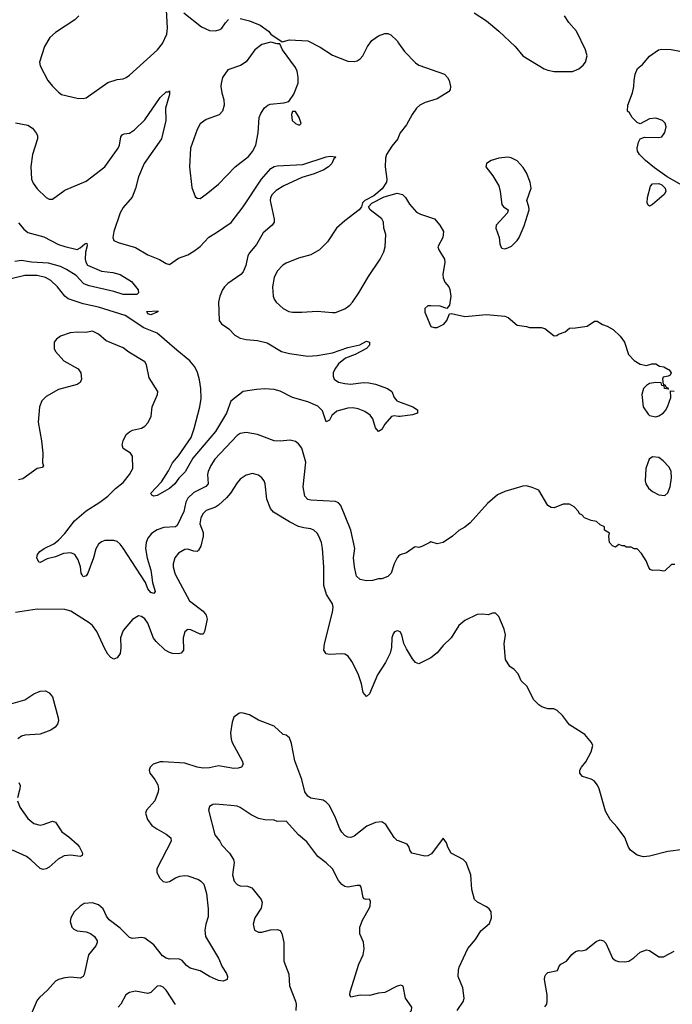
# Model space of a CAD drawing. Header units: inches. Extents: x 1954678 to 2060271, y 904822 to 1016299.
# Tile 276 of 403: x 2017537 to 2021778, y 977209 to 983605. Entities that reach past the tile are written whole.
import ezdxf

# ---------------------------------------------------------------- set-up
doc = ezdxf.new("R2010")
doc.units = ezdxf.units.IN
doc.header["$MEASUREMENT"] = 0
for name, color, linetype in [('C0917', 7, 'Continuous'), ('C0918', 7, 'Continuous'), ('C0927', 7, 'Continuous'), ('C0928', 7, 'Continuous')]:
    doc.layers.add(name, color=color, linetype=linetype)

msp = doc.modelspace()

# ---------------------------------------------------------------- linework, layer by layer
at = {"layer": 'C0917', "color": 5}
for points, elevation in [([(2018550.4, 980000), (2018564.4, 979970), (2018640.2, 979830), (2018730, 979762.6), (2018750, 979737.4), (2018755.7, 979710), (2018737.3, 979630), (2018730, 979614.5), (2018710, 979614.2), (2018650, 979642), (2018630, 979644), (2018610.2, 979629.8), (2018599.8, 979590), (2018602.3, 979510), (2018587.7, 979490), (2018570, 979485.7), (2018530, 979488.5), (2018510, 979494.3), (2018482.7, 979510), (2018425.2, 979565.2), (2018407.6, 979587.6), (2018370, 979684.5), (2018350, 979712.7), (2018330, 979729.3), (2018310, 979733.2), (2018270, 979709.4), (2018210, 979637.6), (2018192.1, 979590), (2018195, 979525), (2018191.3, 979488.7), (2018170, 979460.9), (2018150, 979451.8), (2018130, 979462), (2018110, 979484), (2018090, 979518), (2018039.5, 979630), (2018010, 979669.8), (2017990, 979687.1), (2017870, 979762.3), (2017830, 979773.5), (2017650, 979775.4), (2017510, 979754)], 580), ([(2017974.3, 980000), (2017970, 979992), (2017950, 979985.1), (2017942.5, 980000)], 560), ([(2018394.3, 980000), (2018400.2, 979950), (2018416.9, 979890), (2018410, 979878.4), (2018390, 979883.5), (2018370, 979908.3), (2018354.8, 979950), (2018322.2, 980000)], 560), ([(2020000, 979632.3), (2019990, 979635.1), (2019972.3, 979627.7), (2019963.8, 979616.2), (2019956.5, 979590), (2019953.7, 979526.3), (2019944.4, 979490), (2019915.2, 979430), (2019863.1, 979350), (2019810, 979225.2), (2019790, 979209.3), (2019770, 979235.3), (2019758, 979290), (2019736.3, 979356.3), (2019696.6, 979436.6), (2019671, 979471), (2019650, 979483.5), (2019630, 979486.5), (2019550, 979482.4), (2019530, 979486), (2019513.5, 979510), (2019517.4, 979550), (2019570, 979757.3), (2019573.7, 979790), (2019570.4, 979810.4), (2019531.4, 979871.4), (2019513.7, 979930), (2019514.2, 980000)], 580), ([(2019940.8, 980000), (2019930, 979989.2), (2019890, 979973.2), (2019870, 979973.2), (2019830, 979961.2), (2019790, 979959.3), (2019750, 979969.3), (2019725.1, 979990), (2019722.9, 980000)], 560), ([(2017450, 979152.6), (2017570, 979187.3), (2017630, 979226.7), (2017670, 979243.6), (2017704.8, 979244.8), (2017730, 979232.4), (2017750, 979207.3), (2017787.2, 979070), (2017788.7, 979050), (2017783.1, 979030), (2017768.4, 979010), (2017740.5, 978990), (2017670, 978964.8), (2017570, 978958.5), (2017548.5, 978950), (2017526.1, 978933.9)], 580), ([(2020000, 978270.3), (2019990, 978274), (2019970, 978293.2), (2019916.4, 978376.4), (2019890, 978395.1), (2019850, 978389.8), (2019793.4, 978366.6), (2019710, 978302), (2019690, 978293.5), (2019670, 978295.8), (2019650, 978305.9), (2019630, 978327.9), (2019618, 978350), (2019590, 978419.6), (2019550, 978500.5), (2019530, 978521.6), (2019510, 978534.3), (2019430, 978547.8), (2019410, 978560.5), (2019390, 978589.6), (2019369.8, 978670), (2019325.1, 978790), (2019303.7, 978903.7), (2019290, 978941.2), (2019270, 978958), (2019250, 978960.9), (2019190, 979016.2), (2019090, 979054.5), (2019030, 979089.5), (2018990, 979100.9), (2018970, 979102.7), (2018961.1, 979098.9), (2018930, 979075.3), (2018917.1, 979042.9), (2018907.2, 978972.8), (2018911.5, 978931.5), (2018918.9, 978910), (2018983.8, 978790), (2018990.4, 978770), (2018978.8, 978750), (2018957.6, 978742.4), (2018930, 978742), (2018830, 978757.6), (2018770, 978744.6), (2018730, 978743.2), (2018690, 978749.8), (2018610, 978774.8), (2018470, 978784.5), (2018450, 978783.7), (2018404.7, 978770), (2018386, 978750), (2018378.8, 978730), (2018384, 978710), (2018416.3, 978670), (2018435.1, 978635.1), (2018440.4, 978610), (2018437.6, 978590), (2018414.9, 978530), (2018362, 978470), (2018355.5, 978450), (2018368.4, 978410), (2018397.1, 978370), (2018428.1, 978348.1), (2018490, 978315.3), (2018519.3, 978290), (2018521.6, 978270), (2018428.5, 978090), (2018428.1, 978068.1), (2018445.4, 978030), (2018470, 978007), (2018490, 978001.7), (2018510, 978006.4), (2018549.9, 978030.1), (2018578.8, 978041.2), (2018610, 978046.4), (2018630, 978044.3), (2018699.2, 978019.2), (2018715.2, 978010), (2018733.7, 977990), (2018751.3, 977928.7), (2018762.4, 977830), (2018761.7, 977778.3), (2018746.7, 977730), (2018740.3, 977690), (2018744.2, 977650), (2018828.8, 977510), (2018853.7, 977453.7), (2018881.6, 977410), (2018888, 977390), (2018886, 977370), (2018859.5, 977360.5), (2018830, 977363.5), (2018770, 977391), (2018710, 977426.2), (2018644.2, 977444.2), (2018621.1, 977461.1), (2018592.8, 977492.8), (2018579.8, 977499.8), (2018570, 977503.9), (2018510, 977503.4), (2018490, 977508.1), (2018465.2, 977525.2), (2018410, 977595.9), (2018350, 977638.7), (2018330, 977644.2), (2018270, 977636.2), (2018250, 977644.2), (2018190, 977704.7), (2018118.7, 977758.7), (2018101.8, 977781.8), (2018078.9, 977830), (2018050, 977855.8), (2018010, 977867.6), (2017956.9, 977863.1), (2017930, 977846), (2017892.2, 977810), (2017868.9, 977770), (2017866.5, 977746.5), (2017876.4, 977710), (2017890, 977696.4), (2017910, 977686.5), (2017970, 977679.6), (2017997.3, 977670), (2018024, 977650), (2018040.7, 977620.7), (2018042, 977610), (2018033, 977590), (2017985.2, 977530), (2017957.5, 977402.5), (2017950, 977389.5), (2017930, 977378.7), (2017870, 977385.1), (2017830, 977380.4), (2017790.2, 977369.8), (2017770, 977358.9), (2017719.1, 977300.9), (2017665.4, 977254.6), (2017650, 977235.6), (2017604.7, 977130)], 620), ([(2017531.8, 978650), (2017539.6, 978630), (2017539.1, 978610), (2017522.9, 978550)], 580), ([(2017522.9, 978530), (2017539.3, 978490), (2017590, 978415.5), (2017630, 978384.8), (2017670, 978372.8), (2017690, 978376.2), (2017750, 978399.5), (2017770, 978393), (2017810.3, 978330), (2017856.3, 978296.3), (2017910, 978250.1), (2017927, 978230), (2017946.3, 978190), (2017943.1, 978176.9), (2017931.1, 978168.9), (2017870, 978177.4), (2017827.2, 978172.8), (2017787.3, 978152.7), (2017730, 978100.3), (2017710, 978089.1), (2017690, 978085.4), (2017670, 978090.7), (2017610, 978148.2), (2017580.9, 978170), (2017490, 978210.6)], 580), ([(2020000, 977329.5), (2019990, 977326.6), (2019910, 977286.3), (2019870, 977281.3), (2019810, 977265.6), (2019750, 977269.6), (2019690, 977255.3), (2019682.7, 977270), (2019685.6, 977290), (2019741.3, 977470), (2019769.7, 977530), (2019776.4, 977570), (2019772.3, 977612.3), (2019747.9, 977667.9), (2019747.8, 977710), (2019764.9, 977755.1), (2019810, 977836.3), (2019815.6, 977850), (2019816.9, 977876.9), (2019810, 977892.3), (2019789.5, 977889.5), (2019774.8, 977894.8), (2019770, 977902), (2019756.9, 977970), (2019750, 977980.7), (2019730, 977982), (2019670, 977969.6), (2019650, 977973.6), (2019630, 977987.6), (2019610, 978014.5), (2019569.7, 978090), (2019530, 978128.3), (2019475.6, 978170), (2019404.1, 978264.1), (2019349.7, 978310), (2019270, 978399.7), (2019210, 978396.9), (2019190, 978405.4), (2019130, 978408.5), (2019090, 978416.8), (2019041, 978441), (2018970, 978486.6), (2018950, 978495.4), (2018910, 978501.1), (2018810.5, 978509.5), (2018792.8, 978507.2), (2018770, 978493.2), (2018763.8, 978470), (2018805.7, 978310), (2018837, 978270), (2018850, 978243), (2018901.3, 978190), (2018927, 978150), (2018931.6, 978130), (2018919.6, 978050), (2018930.3, 978010), (2018950, 977987.2), (2018970, 977978.3), (2019017.7, 977977.7), (2019046.5, 977966.5), (2019106.4, 977890), (2019112.7, 977870), (2019106.4, 977833.6), (2019064.9, 977770), (2019054, 977730), (2019064, 977690), (2019090, 977678), (2019110, 977678.4), (2019167.9, 977692.1), (2019210, 977695.3), (2019230, 977688), (2019240.3, 977670), (2019253.4, 977610), (2019253.7, 977490), (2019285.9, 977405.9), (2019290.3, 977330), (2019330.4, 977230), (2019334, 977210), (2019332, 977170)], 640), ([(2018550, 977207.3), (2018490, 977301.6), (2018470, 977320.5), (2018450, 977329.6), (2018430, 977326.6), (2018390, 977286.6), (2018370, 977279.5), (2018290, 977294.3), (2018250, 977285.6), (2018228, 977270), (2018194, 977210), (2018177.1, 977190)], 640)]:
    msp.add_lwpolyline(points, dxfattribs=dict(at, elevation=elevation))
at = {"layer": 'C0918', "color": 5}
for points, elevation in [([(2017922.3, 983630), (2017896.1, 983603.9), (2017770, 983522.3), (2017733.7, 983490), (2017699.5, 983430), (2017667, 983330), (2017670, 983306), (2017720.4, 983210), (2017750, 983172.7), (2017790, 983133.4), (2017810, 983119.3), (2017910, 983095.5), (2017950, 983092.7), (2017970, 983097.1), (2018110, 983196.4), (2018170, 983216.4), (2018210, 983221.6), (2018230, 983230.4), (2018250, 983243.8), (2018432.6, 983410), (2018466, 983450), (2018493.5, 983510), (2018498.5, 983550), (2018491.5, 983668.5)], 560), ([(2018604.4, 983650), (2018719.4, 983559.4), (2018770, 983534.4), (2018810, 983532.2), (2018838.4, 983541.6), (2018851.8, 983550), (2018874.5, 983585.5), (2018894, 983606)], 560), ([(2018970, 983612.7), (2019030, 983598), (2019101, 983570), (2019154.8, 983530), (2019170, 983511), (2019242, 983462), (2019290, 983474), (2019410, 983467.7), (2019490, 983426.4), (2019570, 983375.5), (2019670, 983335.5), (2019710, 983333), (2019730, 983338), (2019749.2, 983350), (2019766.6, 983370), (2019798.4, 983430), (2019826.6, 983470), (2019870, 983500.7), (2019910, 983516), (2019930, 983516), (2019950, 983507.3), (2019990, 983467.3), (2020000, 983453.1)], 560), ([(2017510, 982935.3), (2017590, 982920.4), (2017620.7, 982900.7), (2017646.2, 982866.2), (2017653, 982850), (2017653, 982830), (2017621.5, 982730), (2017610.3, 982650.3), (2017614.9, 982570), (2017624.1, 982544.1), (2017650, 982506.7), (2017710, 982450.6), (2017730, 982438.8), (2017750, 982438.8), (2017830, 982498), (2017970, 982556.3), (2018090, 982648.9), (2018177.8, 982770), (2018185.6, 982790), (2018195.2, 982844.8), (2018202.7, 982857.3), (2018215.8, 982864.2), (2018250, 982867.7), (2018283, 982890), (2018350, 982954.9), (2018450, 983098.7), (2018490, 983135.5), (2018504, 983136), (2018510, 983142), (2018510, 983118), (2018486, 983030), (2018486.5, 982950), (2018458.8, 982830), (2018347.1, 982670), (2018310, 982583.7), (2018291, 982509), (2018268.2, 982451.8), (2018210, 982384.4), (2018190, 982349.7), (2018148.2, 982228.2), (2018143.6, 982190), (2018150.2, 982170.2), (2018176.9, 982156.9), (2018290, 982124.7), (2018370, 982078.6), (2018446.3, 982046.3), (2018490, 982020.5), (2018510, 982015.5), (2018570, 982054.9), (2018630, 982076.9), (2018670, 982100.8), (2018710, 982131.3), (2018766.7, 982193.3), (2018817.3, 982222.7), (2018911.9, 982288.1), (2018990, 982388.8), (2019107.8, 982570), (2019170, 982638), (2019190, 982650.3), (2019210, 982655.3), (2019376.3, 982663.7), (2019530, 982713.4), (2019558, 982718), (2019590, 982714), (2019591, 982711), (2019579.6, 982700.4), (2019564.9, 982670), (2019544.9, 982650), (2019513.4, 982630), (2019450, 982603.1), (2019370, 982580.3), (2019253.8, 982526.2), (2019204.7, 982495.3), (2019178.6, 982470), (2019167.6, 982450), (2019164.3, 982430), (2019190.3, 982310), (2019190.3, 982289.7), (2019178, 982270), (2019120.5, 982219.5), (2019075.9, 982144.1), (2019030.3, 982090), (2019019.5, 982070), (2019007.9, 982007.9), (2018990, 981967.8), (2018973.7, 981950), (2018889.2, 981890.8), (2018867.8, 981870), (2018855.4, 981850), (2018837.5, 981810), (2018828.4, 981770), (2018834.4, 981650), (2018848.2, 981630), (2018895.8, 981595.8), (2018935.9, 981555.9), (2018970, 981535.8), (2019010, 981527.5), (2019081.8, 981521.8), (2019144.9, 981504.9), (2019239.3, 981450), (2019290, 981435.6), (2019410, 981420.2), (2019470, 981423.2), (2019570, 981440.9), (2019670, 981475.3), (2019747.8, 981492.2), (2019790, 981517.3), (2019810, 981511), (2019810.6, 981490), (2019790, 981469.4), (2019717.3, 981430), (2019654.4, 981405.6), (2019609.4, 981370.6), (2019585, 981335), (2019574.7, 981310), (2019574, 981290), (2019581.7, 981270), (2019610, 981251.3), (2019650, 981241.7), (2019690, 981237.5), (2019770, 981248.4), (2019806.3, 981246.3), (2019850, 981236.5), (2019927.3, 981210), (2019954.9, 981190), (2019970.4, 981150.4), (2019988.5, 981128.5), (2020000, 981124.2)], 540), ([(2020000, 982844.3), (2019994.3, 982830), (2019955.6, 982784.4), (2019921.1, 982730), (2019914, 982706), (2019912.3, 982650), (2019923.9, 982570), (2019920.2, 982550), (2019892.8, 982507.2), (2019838.3, 982461.7), (2019781, 982430), (2019764.9, 982415.1), (2019758, 982390), (2019744, 982370), (2019650, 982298.3), (2019596.5, 982250), (2019537.2, 982162.8), (2019486, 982110), (2019430, 982077.8), (2019350, 982055.3), (2019270, 982023), (2019246.7, 982010), (2019210, 981971.8), (2019190.3, 981930), (2019181.1, 981870), (2019184.9, 981810), (2019190.5, 981790), (2019203.8, 981770), (2019250, 981728.8), (2019286.8, 981710), (2019310, 981706), (2019370, 981704.6), (2019470, 981711.8), (2019570, 981702), (2019590, 981703.7), (2019650, 981727.6), (2019682.4, 981750), (2019701.1, 981770), (2019741.7, 981830), (2019803.6, 981936.4), (2019879.7, 982050), (2019902.9, 982097.1), (2019912.8, 982130), (2019917.3, 982210), (2019903, 982250), (2019902, 982290), (2019890, 982312.3), (2019814.5, 982370), (2019804, 982390), (2019826.3, 982413.7), (2019905.9, 982454.1), (2019990, 982478.6), (2020000, 982476.1)], 560), ([(2017530, 982284.9), (2017564, 982243.9), (2017590, 982222.9), (2017694.3, 982194.3), (2017790, 982145.4), (2017830, 982131.3), (2017910, 982113), (2017930, 982122.8), (2017961.2, 982150), (2017974, 982154), (2017976.4, 982136.4), (2017965.5, 982094.5), (2017963.2, 982050), (2017966.5, 982030), (2017978.7, 982010), (2018070, 981971.3), (2018142.3, 981962.3), (2018191, 981950), (2018264.7, 981904.7), (2018306.8, 981850), (2018310.5, 981830.5), (2018299.3, 981820.7), (2018290, 981819.5), (2018210, 981820.3), (2018150, 981839.7), (2017990, 981876.5), (2017953.3, 981890), (2017904.2, 981944.2), (2017842.6, 981982.6), (2017801.9, 982001.9), (2017724, 982024), (2017614, 982030), (2017550, 982039.7), (2017505.8, 982034.2)], 520), ([(2020000, 981028.1), (2019970, 981032.7), (2019953.2, 981026.8), (2019910, 980977.2), (2019890, 980942.7), (2019870, 980929.2), (2019850, 980953.2), (2019831.5, 981011.5), (2019815.4, 981035.4), (2019780.2, 981060.2), (2019736.7, 981076.8), (2019703.2, 981083.2), (2019670, 981082), (2019597.3, 981062.7), (2019565.8, 981034.2), (2019550, 981004.5), (2019530, 980992.7), (2019504.4, 981064.4), (2019474.1, 981094.1), (2019410, 981121.8), (2019310, 981149.9), (2019230, 981190.9), (2019190, 981202.4), (2019130, 981206.9), (2019076.4, 981203.6), (2018990.2, 981189.8), (2018910, 981127.6), (2018880.5, 981050), (2018810, 980930.8), (2018662.5, 980757.5), (2018612.5, 980667.5), (2018572.1, 980627.9), (2018544.6, 980590), (2018510, 980559.7), (2018430, 980514), (2018409.6, 980509.6), (2018397, 980517), (2018389.6, 980530), (2018457.9, 980602.1), (2018504.8, 980675.2), (2018530, 980726.4), (2018568.6, 980771.4), (2018651.5, 980890), (2018671.7, 980950), (2018708.4, 981090), (2018715.7, 981144.3), (2018714.5, 981210), (2018706.3, 981266.3), (2018692.9, 981312.9), (2018675.3, 981350), (2018643.5, 981390), (2018557.6, 981457.6), (2018430, 981569), (2018344.3, 981604.3), (2018223.9, 981683.9), (2018050, 981738.4), (2017950, 981758.4), (2017852.3, 981792.3), (2017830, 981809.7), (2017782.7, 981870), (2017739.1, 981910), (2017704.2, 981930), (2017650, 981944.3), (2017570, 981944.1), (2017410, 981905)], 540), ([(2017942.5, 980000), (2017937.4, 980010), (2017932.6, 980050), (2017917.3, 980097.3), (2017894.8, 980130), (2017870, 980142.8), (2017821.7, 980138.3), (2017770, 980116.3), (2017716.1, 980103.9), (2017670, 980079), (2017662, 980082), (2017648.7, 980110), (2017653.2, 980130), (2017669.4, 980150), (2017696, 980170), (2017759.4, 980200.6), (2017790, 980224.6), (2017830, 980266.7), (2017894.2, 980350), (2017970, 980415.5), (2018058.7, 980470), (2018110, 980510.3), (2018160, 980560), (2018210, 980599.3), (2018252, 980650), (2018271.6, 980690), (2018271.1, 980770), (2018258.4, 980790), (2018210, 980819.5), (2018204.2, 980844.2), (2018209.8, 980870), (2018229.9, 980910.1), (2018250, 980928.9), (2018270, 980938.5), (2018330, 980952.2), (2018350, 980963.8), (2018372, 980988), (2018391.3, 981030), (2018397.6, 981090), (2018432.3, 981170), (2018434.5, 981190), (2018379, 981279), (2018362.3, 981362.2), (2018350, 981381.6), (2018245.8, 981445.8), (2018210, 981473.1), (2018100, 981520), (2018050, 981561.5), (2018010, 981580.8), (2017967, 981573), (2017910, 981575.9), (2017865.5, 981570), (2017803.1, 981550), (2017775.8, 981530), (2017761.6, 981510), (2017761.6, 981470), (2017770.6, 981450), (2017824.9, 981390), (2017916.5, 981336.5), (2017935.3, 981310), (2017939.5, 981270), (2017931.2, 981248.8), (2017910, 981234.7), (2017790, 981203.5), (2017710, 981157.7), (2017680.3, 981130), (2017665.8, 981090), (2017657.7, 980990), (2017678.8, 980870), (2017687.6, 980790), (2017686, 980726), (2017692, 980708), (2017683.6, 980696.4), (2017650, 980689.7), (2017557.1, 980622.9), (2017530, 980616.3)], 560), ([(2019722.9, 980000), (2019712, 980050), (2019707.3, 980110), (2019715.6, 980170), (2019689.6, 980290), (2019624.2, 980450), (2019610, 980465.6), (2019590, 980475.8), (2019430, 980483.1), (2019409, 980489), (2019389.8, 980509.8), (2019379.8, 980570), (2019396.4, 980730), (2019370, 980821.2), (2019350, 980849.2), (2019330, 980866), (2019294.2, 980874.2), (2019230, 980866.9), (2019190, 980868.6), (2019082.7, 980910), (2019010, 980923.7), (2018970, 980916.8), (2018950, 980903.9), (2018806.2, 980750), (2018779.3, 980710), (2018761.5, 980670), (2018757.7, 980650), (2018762.6, 980590), (2018747.8, 980572.2), (2018670, 980533), (2018630, 980498), (2018616.6, 980470), (2018603.3, 980410), (2018560.7, 980319.3), (2018550, 980309.8), (2018473.4, 980306.6), (2018430, 980291.9), (2018392.9, 980267.1), (2018370, 980236.3), (2018359, 980210), (2018355.5, 980170), (2018366.3, 980106.3), (2018390.7, 980030), (2018394.3, 980000)], 560), ([(2019514.2, 980000), (2019514.5, 980050), (2019504.4, 980170), (2019498.2, 980210), (2019481.4, 980250), (2019469.8, 980269.8), (2019449.8, 980289.8), (2019430, 980298), (2019383.6, 980303.6), (2019350, 980313.8), (2019290, 980344.1), (2019186.3, 980406.3), (2019168.2, 980430), (2019143.5, 980490), (2019132.9, 980590), (2019125.4, 980610), (2019111.3, 980630), (2019090, 980646.3), (2019050, 980657.4), (2019010, 980646), (2018970, 980619.6), (2018950, 980596.2), (2018907.9, 980530), (2018881, 980499), (2018830, 980451.9), (2018810, 980438.7), (2018750, 980416.8), (2018730, 980397.2), (2018715, 980370), (2018708.3, 980330), (2018730, 980273.4), (2018730.1, 980250), (2018714.9, 980185.1), (2018700.1, 980159.9), (2018690, 980150.8), (2018670, 980151.7), (2018630, 980164.7), (2018610, 980164.4), (2018570, 980140.5), (2018545.2, 980110), (2018534.9, 980070), (2018535.8, 980050), (2018545.8, 980010), (2018550.4, 980000)], 580), ([(2018322.2, 980000), (2018210, 980172.1), (2018190, 980198), (2018170, 980214.5), (2018150, 980222.7), (2018090, 980221.7), (2018070, 980214), (2018050, 980197.6), (2018032.2, 980167.8), (2018017.8, 980110), (2017979.6, 980010), (2017974.3, 980000)], 560), ([(2020000, 980119.2), (2019990.8, 980110), (2019970.7, 980070), (2019950.8, 980010), (2019940.8, 980000)], 560)]:
    msp.add_lwpolyline(points, dxfattribs=dict(at, elevation=elevation))
for points, elevation in [([(2019170, 983459), (2019110, 983443.6), (2019065.5, 983410), (2019008.8, 983331.2), (2018972.2, 983307.8), (2018890, 983279.3), (2018856.3, 983230), (2018846, 983190), (2018845.5, 983170), (2018850.6, 983130), (2018864.4, 983084.4), (2018866.4, 983050), (2018854.4, 983010), (2018832.9, 982987.1), (2018750, 982957.4), (2018711.2, 982928.8), (2018690, 982892.7), (2018647.2, 982770), (2018641.1, 982650), (2018655.9, 982515.9), (2018677.3, 982457.3), (2018690, 982446), (2018710, 982444), (2018750, 982470.6), (2018830, 982536.4), (2018937.4, 982650), (2019023.5, 982716.5), (2019050, 982748.4), (2019070.9, 982790), (2019087.8, 982870), (2019094.2, 982970), (2019104.2, 982995.8), (2019127.2, 983032.8), (2019149.8, 983050.2), (2019164.8, 983055.2), (2019254.5, 983065.5), (2019285.6, 983074.4), (2019318.6, 983121.4), (2019347.6, 983192.4), (2019347.6, 983232.4), (2019340.5, 983270), (2019330, 983294.5), (2019246, 983410), (2019228.7, 983448.7), (2019211.3, 983448.7)], 560), ([(2019330, 983008.7), (2019310, 983008), (2019302.8, 982990), (2019307.3, 982950), (2019330, 982931.3), (2019350, 982922), (2019358, 982922), (2019366, 982930), (2019354, 982970)], 560), ([(2018390, 981688.7), (2018370, 981695.3), (2018362.7, 981710), (2018434.6, 981714.6), (2018436.3, 981710), (2018430, 981704.5)], 520)]:
    msp.add_lwpolyline(points, close=True, dxfattribs=dict(at, elevation=elevation))
at = {"layer": 'C0927', "color": 5}
for points, elevation in [([(2021850, 978214.5), (2021750, 978201.2), (2021630, 978171.2), (2021590, 978167.7), (2021550, 978177.4), (2021507.4, 978210), (2021493.5, 978230), (2021470, 978292), (2021420.1, 978360.1), (2021375.1, 978410), (2021344.4, 978464.4), (2021303.7, 978610), (2021292.9, 978632.9), (2021270, 978660.9), (2021250, 978671.8), (2021194, 978690), (2021178, 978710), (2021178, 978730), (2021187, 978750), (2021216.6, 978783.4), (2021251.5, 978850), (2021260.7, 978890), (2021252.3, 978910), (2021210, 978961.2), (2021110, 979025.2), (2021065.4, 979085.4), (2021030, 979117), (2021007.6, 979127.6), (2020970, 979129.6), (2020930, 979141.6), (2020910, 979155.1), (2020877, 979190), (2020834.5, 979274.5), (2020795.3, 979310), (2020775.5, 979355.5), (2020750, 979384), (2020722.9, 979402.9), (2020693.2, 979450), (2020685.6, 979550), (2020693.3, 979610), (2020686.5, 979646.5), (2020650, 979728.7), (2020630, 979749.2), (2020610, 979749.2), (2020581.4, 979738.6), (2020544.1, 979744.1), (2020510, 979740.7), (2020430, 979703), (2020390.2, 979669.8), (2020340.4, 979590), (2020290, 979540.5), (2020250, 979491.5), (2020210, 979459.5), (2020130, 979421.2), (2020110, 979429.3), (2020090, 979453.2), (2020050, 979518), (2020034, 979554), (2020020.5, 979610), (2020010, 979629.4), (2020000, 979632.3)], 580), ([(2020379.3, 977170), (2020421.2, 977230), (2020424.8, 977250), (2020416.6, 977316.6), (2020387.6, 977390), (2020388.2, 977430), (2020393.8, 977450), (2020450, 977571.8), (2020498.3, 977630), (2020534.2, 977685.8), (2020590, 977734.4), (2020602.4, 977770), (2020600.4, 977810), (2020588.7, 977828.7), (2020570, 977843), (2020512.6, 977872.6), (2020492.3, 977890), (2020475.1, 977955.1), (2020469.7, 978050), (2020439.7, 978130), (2020418.7, 978150), (2020340.9, 978190), (2020319.3, 978230), (2020310, 978258), (2020290, 978288), (2020213, 978187), (2020190, 978173), (2020170, 978171.2), (2020085.2, 978190), (2020073.2, 978210), (2020069.3, 978229.3), (2020055.3, 978250), (2020000, 978270.3)], 620), ([(2020950, 977192.2), (2020962.3, 977210), (2020965.3, 977230), (2020964.2, 977270), (2020948, 977370), (2020949.7, 977390.3), (2020956.2, 977403.8), (2020970, 977416.3), (2021031.7, 977428.3), (2021042.3, 977457.7), (2021054.5, 977470), (2021090, 977490.2), (2021126.2, 977533.8), (2021148.6, 977551.4), (2021170, 977558.6), (2021190, 977556.9), (2021217.1, 977562.9), (2021283.7, 977616.3), (2021310, 977628.4), (2021330, 977622.4), (2021345.7, 977605.7), (2021390, 977508.5), (2021410, 977493.1), (2021427.5, 977487.5), (2021470, 977484.7), (2021495.1, 977490), (2021529.1, 977510.9), (2021570, 977547.7), (2021610, 977563.1), (2021630, 977559.5), (2021690, 977517.6), (2021721.7, 977518.3), (2021790, 977554.9)], 580), ([(2020000, 977041.9), (2020020.3, 977099.7), (2020036.8, 977123.2), (2020082.9, 977170), (2020085.6, 977190), (2020044.7, 977250), (2020030, 977328), (2020013.6, 977333.6), (2020000, 977329.5)], 640)]:
    msp.add_lwpolyline(points, dxfattribs=dict(at, elevation=elevation))
at = {"layer": 'C0928', "color": 5}
for points, elevation in [([(2020490, 983650.4), (2020570, 983597.1), (2020650.5, 983530), (2020757.1, 983430), (2020806.8, 983370), (2020946.1, 983286.1), (2020970, 983276.4), (2021010, 983268.5), (2021130, 983269.2), (2021170, 983285.8), (2021199.1, 983310), (2021213.1, 983330), (2021224.8, 983370), (2021214.8, 983410), (2021155.8, 983530), (2021105.6, 983585.6), (2021077.4, 983630)], 580), ([(2020000, 983453.1), (2020038.3, 983398.3), (2020110, 983324), (2020131.3, 983310), (2020298, 983250), (2020318, 983230), (2020328, 983210), (2020337.3, 983170), (2020334.8, 983150), (2020323, 983137), (2020250.7, 983090), (2020173.1, 983066.9), (2020138, 983050), (2020116.4, 983030), (2020087.7, 982990), (2020050, 982922.7), (2020010.2, 982869.8), (2020000, 982844.3)], 560), ([(2021870, 982512.4), (2021745.2, 982585.2), (2021662.9, 982642.9), (2021604.7, 982690), (2021564.5, 982730), (2021552.7, 982750), (2021549.2, 982770), (2021559, 982810), (2021569.3, 982830.7), (2021598, 982842), (2021690, 982839.1), (2021710, 982844.9), (2021730, 982872), (2021739, 982910), (2021732.1, 982932.1), (2021715.3, 982950), (2021670, 982965.2), (2021630, 982961.2), (2021570, 982928.7), (2021550, 982938), (2021518, 982970), (2021500.4, 983000.4), (2021486, 983010), (2021488.7, 983050), (2021519, 983130), (2021529, 983170), (2021529.3, 983210), (2021537.2, 983250), (2021552.5, 983287.5), (2021585.1, 983314.9), (2021630, 983368), (2021689.2, 983410), (2021710, 983413.4), (2021770, 983411), (2021850, 983396)], 560), ([(2020000, 982476.1), (2020024.4, 982470), (2020044.2, 982450), (2020070, 982406), (2020115.1, 982355.1), (2020140.9, 982340.9), (2020232.4, 982312.4), (2020268, 982270), (2020290.4, 982230), (2020287.3, 982190), (2020254, 982130), (2020261.3, 982110), (2020296.9, 982050), (2020300.3, 982030), (2020287.2, 981950), (2020288.6, 981928.6), (2020299.8, 981899.8), (2020326, 981870), (2020332.8, 981852.8), (2020338.8, 981810), (2020331.3, 981750), (2020312, 981728), (2020270, 981744), (2020210, 981747), (2020190, 981746.6), (2020170.7, 981730), (2020170, 981704.7), (2020210, 981613), (2020230, 981606.4), (2020250, 981606.4), (2020292.9, 981627.1), (2020313.2, 981650), (2020330, 981694), (2020343.1, 981696.9), (2020430, 981677.3), (2020570.6, 981690.6), (2020690, 981679.1), (2020711.3, 981670), (2020770, 981621), (2020830, 981613), (2020850, 981605.5), (2020925.2, 981605.2), (2020950, 981599.1), (2021010, 981552), (2021027.3, 981552.7), (2021038, 981562), (2021082, 981578), (2021110, 981602), (2021150, 981602.8), (2021224.8, 981615.2), (2021273.6, 981646.4), (2021290, 981646.8), (2021324.4, 981624.4), (2021354.3, 981614.3), (2021392.8, 981592.8), (2021440.3, 981550), (2021466.4, 981510), (2021494, 981430), (2021530, 981392.2), (2021570, 981368.2), (2021610, 981358.8), (2021646, 981370), (2021672, 981370), (2021694.8, 981354.8), (2021722, 981350), (2021750, 981335.5), (2021758.8, 981330), (2021771, 981310), (2021764.7, 981295.3), (2021751.6, 981288.4), (2021718, 981282), (2021714, 981270), (2021718, 981238), (2021730, 981234), (2021738, 981218), (2021750, 981214), (2021754, 981206), (2021728, 981210), (2021726, 981226), (2021710, 981228), (2021706, 981246), (2021670, 981249), (2021630, 981240.9), (2021610, 981229.2), (2021590, 981208.7), (2021580.5, 981170), (2021588, 981090), (2021621.7, 981041.7), (2021630, 981034), (2021670, 981025.5), (2021690, 981030.8), (2021719, 981050), (2021733.8, 981066.2), (2021746, 981090), (2021768.7, 981150), (2021766, 981194), (2021790, 981192)], 560), ([(2020000, 981124.2), (2020091.3, 981090), (2020122, 981070), (2020122, 981050), (2020090, 981039), (2020010, 981026.6), (2020000, 981028.1)], 540), ([(2021793.7, 980066.3), (2021773.7, 980066.3), (2021730, 980024), (2021718, 980022), (2021690, 980028.7), (2021650, 980028), (2021634.6, 980034.6), (2021625.6, 980045.6), (2021609, 980090), (2021578, 980138), (2021550, 980168), (2021530, 980168), (2021510, 980178), (2021478, 980178), (2021467.3, 980187.3), (2021452.7, 980187.3), (2021430, 980195.3), (2021410, 980178), (2021390, 980188), (2021369, 980210), (2021365.2, 980250), (2021369, 980270), (2021338, 980290), (2021338, 980310), (2021310, 980324), (2021284.7, 980344.7), (2021250, 980352.7), (2021208, 980370), (2021190, 980388), (2021175.3, 980395.3), (2021168, 980410), (2021140.4, 980440.4), (2021110, 980458), (2021070, 980458), (2021010, 980434), (2020990, 980435.3), (2020970, 980449), (2020910, 980549), (2020867.2, 980567.2), (2020830, 980576), (2020805.8, 980574.2), (2020690, 980539.3), (2020642, 980518), (2020578, 980462), (2020464.1, 980335.9), (2020430.4, 980309.6), (2020390, 980286), (2020350, 980249.4), (2020290, 980209.6), (2020250, 980200.9), (2020210, 980212.3), (2020202, 980210), (2020150, 980182.7), (2020130, 980177.2), (2020110, 980181.2), (2020102, 980178), (2020050, 980142.7), (2020010, 980129.2), (2020000, 980119.2)], 560)]:
    msp.add_lwpolyline(points, dxfattribs=dict(at, elevation=elevation))
for points, elevation in [([(2020710, 982711.1), (2020650, 982705.1), (2020601, 982690), (2020570.8, 982670), (2020566, 982650), (2020612.7, 982590), (2020650, 982526), (2020660.4, 982490), (2020670, 982404.7), (2020681, 982390), (2020711.3, 982370), (2020707.3, 982350), (2020634.4, 982270), (2020630.5, 982250), (2020653.4, 982190), (2020657.3, 982150), (2020666.2, 982126.2), (2020670, 982121), (2020690, 982116), (2020710, 982122.8), (2020734, 982134), (2020770, 982170.8), (2020783.7, 982190), (2020814.5, 982265.5), (2020847.3, 982370), (2020846.6, 982390), (2020832, 982430), (2020861.1, 982510), (2020854.6, 982550), (2020831.4, 982610), (2020810, 982645.1), (2020770, 982688.3), (2020730, 982708.2)], 580), ([(2021630, 982393.2), (2021620.7, 982400.7), (2021615.1, 982415.1), (2021617, 982450), (2021637, 982523), (2021650, 982539.1), (2021690, 982540.8), (2021710, 982532.8), (2021721.5, 982521.5), (2021731.5, 982510), (2021736, 982490), (2021724.9, 982470), (2021650, 982404.2)], 560), ([(2021650, 980766), (2021628.7, 980751.3), (2021605.3, 980690), (2021602, 980610), (2021605.3, 980590), (2021622.6, 980562.6), (2021650, 980540.4), (2021690, 980518.4), (2021730, 980514.9), (2021750, 980530.7), (2021765.1, 980570), (2021772.6, 980630), (2021769.7, 980670), (2021758.2, 980698.2), (2021719.7, 980739.7), (2021690, 980762)], 560)]:
    msp.add_lwpolyline(points, close=True, dxfattribs=dict(at, elevation=elevation))

doc.saveas('drawing.dxf')
